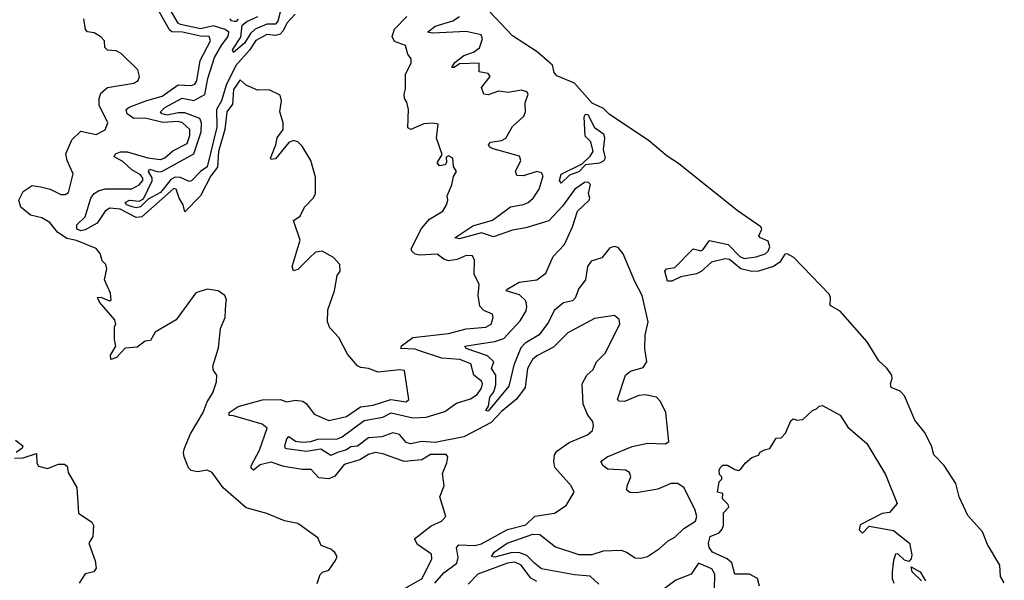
# Model space of a CAD drawing. Extents: x 2293878 to 2522763, y 823964 to 1006972.
# Tile 303 of 407: x 2414889 to 2419336, y 940857 to 943391. Entities that reach past the tile are written whole.
import ezdxf

# ---------------------------------------------------------------- set-up
doc = ezdxf.new("R2010")
doc.units = 0

msp = doc.modelspace()

# ---------------------------------------------------------------- linework, layer by layer
at = {"layer": '0CON20XD'}
for points in [[(2416817.5, 941387.5), (2416823.3, 941415), (2416815.7, 941425.7), (2416745, 941426.4), (2416705, 941401.4), (2416625, 941394.5), (2416528.9, 941428.9), (2416495, 941434.5), (2416465, 941426.2), (2416425, 941401.6), (2416355, 941380), (2416312, 941328), (2416285, 941315.5), (2416240.8, 941320.8), (2416205, 941357.9), (2416165, 941358.1), (2416082, 941372), (2416025, 941391.6), (2415975, 941379.8), (2415944.9, 941354.9), (2415933.9, 941363.9), (2415934.3, 941375), (2415972.7, 941445), (2416006.8, 941545), (2415983.6, 941563.6), (2415855, 941600.9), (2415835, 941601.9), (2415834.7, 941615), (2415875, 941642.6), (2415985, 941672.9), (2416065, 941674.1), (2416095, 941663.3), (2416135, 941670.8), (2416167.6, 941667.6), (2416184.7, 941655), (2416218.9, 941608.9), (2416285, 941580.3), (2416365, 941598), (2416428.5, 941641.5), (2416485, 941648.2), (2416565, 941674.8), (2416635, 941664.5), (2416646, 941675), (2416627.5, 941805), (2416605, 941808), (2416508, 941798), (2416465, 941814), (2416429.2, 941819.2), (2416415, 941826.4), (2416369, 941879), (2416330, 941955), (2416289, 941999), (2416278.9, 942025), (2416280, 942080), (2416311.1, 942165), (2416322.5, 942235), (2416336, 942254), (2416335.4, 942285), (2416306.7, 942316.7), (2416255, 942344.7), (2416225, 942340.4), (2416196, 942314), (2416145, 942262.5), (2416125, 942256.7), (2416120, 942275), (2416155.8, 942395), (2416126.2, 942483.8), (2416155, 942502.5), (2416175.9, 942544.1), (2416215, 942583.8), (2416225.5, 942604.5), (2416225, 942680), (2416204.2, 942755), (2416165, 942820), (2416145, 942838.6), (2416125, 942845.6), (2416104.6, 942835.4), (2416045, 942762.9), (2416025, 942760), (2416021.2, 942765), (2416045.8, 942825), (2416052.3, 942857.7), (2416079.2, 942895), (2416078.8, 942925), (2416063.8, 942975), (2416070.8, 943025), (2416065, 943050), (2416015, 943073.8), (2415962.3, 943072.3), (2415912.5, 943095), (2415885, 943118.8), (2415854.5, 943075), (2415850.3, 943009.7), (2415824.8, 942975), (2415816, 942895), (2415786.8, 942795), (2415783, 942725), (2415751.9, 942685), (2415705.5, 942595), (2415635, 942522.5), (2415627.8, 942555), (2415608.7, 942585), (2415596.4, 942625), (2415585, 942628.1), (2415440.1, 942499.9), (2415415, 942497.6), (2415342.4, 942535), (2415295, 942539.6), (2415274.9, 942525.1), (2415238.2, 942471.8), (2415185, 942441.3), (2415165, 942436.6), (2415147.8, 942445), (2415146.7, 942463.3), (2415185, 942499.6), (2415210.3, 942585), (2415225.5, 942605), (2415245, 942618), (2415275, 942626.7), (2415395, 942626), (2415429.1, 942645), (2415445, 942663.6), (2415445.5, 942675), (2415435, 942690.2), (2415395, 942712.8), (2415355, 942750.4), (2415315, 942770.8), (2415321.8, 942785), (2415344.6, 942794.6), (2415375, 942794.3), (2415467.4, 942767.4), (2415525, 942758.7), (2415545, 942767), (2415581.2, 942798.8), (2415645, 942831.7), (2415657.2, 942867.2), (2415657, 942895), (2415625, 942925.2), (2415605, 942931.6), (2415535, 942926.7), (2415455, 942945.9), (2415405, 942944.2), (2415374.8, 942965), (2415370, 942985), (2415383.8, 942996.2), (2415463.9, 943026.1), (2415533.2, 943045), (2415605, 943096.4), (2415665, 943094.2), (2415680.6, 943099.4), (2415689.2, 943115), (2415703.8, 943206.2), (2415750.7, 943295), (2415745.3, 943315.2), (2415705, 943316.9), (2415625, 943334.9), (2415576.2, 943336.2), (2415565, 943345.3), (2415520.8, 943425)], [(2416133.8, 943416.2), (2416095.4, 943375), (2416079, 943341), (2416065, 943325.9), (2416045, 943320.4), (2416005, 943323.5), (2415955, 943297.4), (2415927.2, 943252.8), (2415865.3, 943184.7), (2415821.2, 943095), (2415800, 943025), (2415777.6, 942985), (2415779.8, 942905), (2415735, 942725.5), (2415705.7, 942705), (2415665, 942662.4), (2415655, 942660.3), (2415615, 942678.6), (2415590.6, 942679.4), (2415570.9, 942669.1), (2415545, 942633.5), (2415525, 942610.6), (2415469.4, 942580.6), (2415434.7, 942545), (2415415, 942540.8), (2415397.3, 942545), (2415371.6, 942555), (2415364.7, 942565), (2415385, 942575.1), (2415429, 942571), (2415448.5, 942581.5), (2415487.7, 942662.3), (2415486.8, 942676.8), (2415471.2, 942705), (2415474.7, 942715), (2415515, 942703), (2415531.2, 942705), (2415675.9, 942785), (2415708.5, 942885), (2415709.4, 942925), (2415702, 942945), (2415635, 942970.4), (2415605, 942970.8), (2415555, 942958.9), (2415530.4, 942965), (2415524.7, 942975), (2415545, 942994.8), (2415623.2, 943036.8), (2415675, 943026.5), (2415725, 943053.5), (2415739.2, 943125), (2415769, 943221), (2415801.9, 943278.1), (2415831.2, 943315), (2415833.1, 943335), (2415816.8, 943346.9), (2415765, 943363.4), (2415705, 943350.4), (2415615, 943370.2), (2415605, 943375.9), (2415563.9, 943445)], [(2416065.3, 943424.7), (2416055.2, 943385), (2416045, 943370.3), (2416005, 943370.7), (2415951.8, 943348.2), (2415930.9, 943329.1), (2415905, 943285.4), (2415855, 943243.6), (2415850, 943255), (2415887.5, 943312.5), (2415894, 943366), (2415915, 943383.6), (2415965, 943405.2)], [(2419335.9, 940845.9), (2419318.2, 940875), (2419315.3, 940925), (2419259.5, 941019.5), (2419236.8, 941076.8), (2419170.5, 941150.5), (2419132.4, 941235), (2419116.7, 941295), (2419065, 941376.9), (2419016.9, 941425), (2419007.3, 941465), (2418975, 941526.2), (2418931.8, 941581.8), (2418885, 941691.5), (2418865, 941711.8), (2418825, 941728.6), (2418821.2, 941745), (2418829.9, 941770.1), (2418827.8, 941785), (2418805, 941816.5), (2418769.6, 941849.6), (2418716.5, 941935), (2418595, 942073.3), (2418548.8, 942098.8), (2418551.4, 942135), (2418545, 942150.9), (2418385, 942316.9), (2418355, 942332.9), (2418345, 942330.8), (2418322.7, 942295), (2418294, 942275), (2418225, 942254.2), (2418195, 942252.5), (2418145.8, 942265), (2418095, 942307.1), (2418075, 942310), (2418013.3, 942295), (2417966.8, 942253.2), (2417945, 942242.5), (2417875, 942228.8), (2417835, 942210), (2417815, 942210), (2417803.3, 942255), (2417810, 942265), (2417848.3, 942271.7), (2417930, 942355), (2417965, 942345.8), (2417975, 942350.8), (2418005, 942393.1), (2418088.5, 942375), (2418141.4, 942321.4), (2418161.7, 942311.7), (2418215, 942319.5), (2418256.5, 942333.5), (2418270, 942345), (2418276.3, 942365), (2418269.6, 942389.6), (2418235.5, 942405), (2418227.3, 942415), (2418240.3, 942445), (2418236.5, 942455), (2418129.3, 942529.3), (2417865, 942740.6), (2417813.9, 942773.9), (2417727, 942847), (2417553, 942963), (2417525, 942989.8), (2417474.4, 943014.4), (2417394.7, 943105), (2417315, 943137.5), (2417303.1, 943153.1), (2417294.7, 943185), (2417285, 943194.7), (2417226.1, 943246.1), (2417115, 943318), (2417009.2, 943429.2)], [(2416233, 940843), (2416246.2, 940883.8), (2416256.4, 940893.6), (2416285, 940903.8), (2416315, 940947.5), (2416322.5, 940965), (2416313, 940983), (2416295, 940997.5), (2416250, 941015), (2416235, 941050), (2416145, 941113.8), (2416085, 941126.2), (2416005, 941158.6), (2415912, 941185), (2415807.5, 941275), (2415758.8, 941345), (2415735, 941355.8), (2415692.3, 941347.7), (2415663.2, 941353.2), (2415651.4, 941365), (2415631.5, 941415), (2415628.2, 941435), (2415633.1, 941455), (2415661.2, 941518.8), (2415717.5, 941615), (2415735.3, 941664.7), (2415761.5, 941705), (2415778.6, 941755), (2415780, 941785), (2415764.2, 941805), (2415761.8, 941825), (2415787.6, 941907.6), (2415795.8, 941995), (2415816.9, 942045), (2415820, 942105), (2415823.3, 942125), (2415816.2, 942145), (2415785, 942166), (2415735, 942172.5), (2415685, 942156.2), (2415595, 942034), (2415500.9, 941979.1), (2415479.3, 941940.7), (2415455, 941937.5), (2415419.3, 941910.7), (2415365, 941906), (2415326.7, 941865), (2415300, 941855), (2415298.8, 941875), (2415323.3, 941915), (2415317.5, 941945), (2415317.5, 942005), (2415322.5, 942015), (2415318.8, 942035), (2415250, 942115), (2415240, 942135), (2415255, 942136.7), (2415295, 942120), (2415302.5, 942125), (2415298.8, 942155), (2415272.5, 942215), (2415283.3, 942265), (2415277.5, 942285), (2415261.7, 942301.7), (2415252.5, 942335), (2415235, 942357.5), (2415145, 942393.8), (2415101.9, 942401.9), (2415060.3, 942430.3), (2415025.8, 942475), (2414988.8, 942495), (2414937.9, 942507.9), (2414893.6, 942543.6), (2414885.3, 942575), (2414904.8, 942615.2), (2414945, 942641.8), (2414984.5, 942635.5), (2415026, 942625), (2415075, 942600.6), (2415095, 942600.8), (2415109.5, 942610.5), (2415131.1, 942695), (2415104, 942754), (2415097.2, 942785), (2415125, 942848.1), (2415165, 942887.1), (2415235, 942872.5), (2415275, 942893.1), (2415286.7, 942925), (2415248.2, 943005), (2415247.3, 943035), (2415255, 943058.6), (2415285.3, 943084.7), (2415405, 943104.5), (2415423.7, 943116.3), (2415430.5, 943135), (2415421.9, 943165), (2415347.8, 943237.8), (2415325, 943250), (2415285, 943253.8), (2415274, 943265), (2415272.5, 943295), (2415255, 943313.3), (2415225, 943331.2), (2415195.7, 943335.7), (2415186.6, 943346.6), (2415178.6, 943395)], [(2415876.2, 943393.8), (2415866.8, 943383.2), (2415857.2, 943382.8), (2415845.3, 943385.3), (2415839.2, 943395)], [(2416763.7, 940843.7), (2416805, 940891.1), (2416863.1, 940935), (2416869.5, 940960.5), (2416861.3, 941005), (2416872.6, 941017.4), (2416945, 941015.2), (2416975, 941021.7), (2417092.7, 941087.3), (2417175, 941107.7), (2417215, 941146.8), (2417305, 941160.6), (2417356.7, 941195), (2417393.3, 941255), (2417380, 941285), (2417306.5, 941366.5), (2417300.9, 941395), (2417304.6, 941425), (2417315, 941440.6), (2417370.1, 941479.9), (2417453.8, 941515), (2417476.2, 941535), (2417481.2, 941555), (2417478, 941575), (2417454.3, 941604.3), (2417433.7, 941653.7), (2417428.8, 941745), (2417450, 941785), (2417479.4, 941810.6), (2417494.6, 941845.4), (2417534.2, 941885), (2417559.2, 941935), (2417598.8, 942015), (2417596.2, 942036.2), (2417575, 942053.8), (2417485, 942040), (2417365, 941975.7), (2417299.7, 941910.3), (2417225, 941871.6), (2417204.7, 941855), (2417183.1, 941815), (2417171.5, 941728.5), (2417133.3, 941676.7), (2417065, 941620.6), (2417018.9, 941571.1), (2416895, 941506.4), (2416765, 941480.4), (2416705, 941484.7), (2416653.6, 941473.6), (2416635, 941480.2), (2416605, 941515.7), (2416575, 941523.9), (2416525, 941506.2), (2416465, 941500.8), (2416415, 941463.1), (2416385, 941460.7), (2416365, 941447.6), (2416324.4, 941435.6), (2416295, 941421.2), (2416249.8, 941449.8), (2416185, 941439.4), (2416095, 941451.5), (2416087.5, 941455), (2416086.9, 941465), (2416095, 941496.7), (2416105, 941507.1), (2416135, 941485.6), (2416168.3, 941481.7), (2416204.2, 941484.2), (2416235, 941494.5), (2416325, 941497.2), (2416345, 941505.2), (2416445, 941579.1), (2416528.6, 941595), (2416566.1, 941613.9), (2416665, 941592.1), (2416725, 941594.1), (2416809.2, 941620.8), (2416861.5, 941658.5), (2416925, 941677.1), (2416955, 941697.3), (2416974.4, 941725), (2416979.6, 941745), (2416975, 941756.7), (2416940.3, 941785), (2416926.7, 941835), (2416876.9, 941855), (2416795, 941861.7), (2416695, 941894.9), (2416675, 941902.1), (2416610.8, 941905), (2416612.9, 941917.1), (2416665.1, 941954.9), (2416825, 941972.8), (2416905, 941993.4), (2416995, 942001.8), (2417018.6, 942015), (2417028, 942045), (2417025, 942060), (2416985, 942077.5), (2416967, 942097), (2416960, 942145), (2416963.6, 942193.6), (2416941.7, 942241.7), (2416943.3, 942305), (2416933.9, 942323.9), (2416905.8, 942325.8), (2416865, 942306.9), (2416825, 942301.9), (2416805, 942308.1), (2416775, 942332.1), (2416695, 942326.6), (2416675, 942331.7), (2416659.7, 942345), (2416657.3, 942355), (2416703.2, 942446.8), (2416739.9, 942490.1), (2416800.8, 942525), (2416816.2, 942555), (2416822.5, 942575), (2416820, 942595), (2416841.2, 942645), (2416848.3, 942681.7), (2416862.5, 942705), (2416848.3, 942728.3), (2416846, 942765), (2416825, 942776.2), (2416815, 942770), (2416816.7, 942745), (2416810, 942735), (2416785, 942730), (2416773.8, 942743.8), (2416797.5, 942782.5), (2416771.2, 942855), (2416779.3, 942919.3), (2416755, 942923.8), (2416715, 942920), (2416655, 942894.3), (2416642.5, 942902.5), (2416645.7, 942985.7), (2416637.7, 943017.7), (2416626.7, 943035), (2416626.2, 943055), (2416631.7, 943078.3), (2416631.2, 943145), (2416657.5, 943195), (2416657.5, 943215), (2416642.5, 943235), (2416631.2, 943275), (2416582.5, 943292.5), (2416571.5, 943315), (2416581.4, 943348.6), (2416638, 943405)], [(2417505, 940840.5), (2417465, 940876.2), (2417395, 940881.8), (2417245, 940909.2), (2417215, 940933.3), (2417179.8, 940969.8), (2417143, 940983), (2417107.9, 940982.1), (2417035, 940961.3), (2417019.2, 940965), (2417031.2, 940985), (2417090, 941025), (2417205.9, 941065.9), (2417238.9, 941065), (2417309.1, 941009.1), (2417415, 940973.9), (2417475, 940973.4), (2417525, 940990.4), (2417605, 940993.2), (2417630, 940985), (2417669.2, 940959.2), (2417695, 940957.4), (2417724.8, 940965.2), (2417778.6, 941001.4), (2417817.9, 941035), (2417848, 941052), (2417889.1, 941090.9), (2417940.7, 941125), (2417947.8, 941145), (2417940.4, 941175), (2417890.6, 941275), (2417862, 941295), (2417829.2, 941295), (2417771.4, 941268.6), (2417675, 941252.1), (2417645, 941253.6), (2417631.8, 941265), (2417633.3, 941285), (2417649.4, 941325), (2417643.8, 941345), (2417625, 941354.8), (2417545, 941360), (2417524.4, 941375), (2417514.4, 941395), (2417541.9, 941415), (2417655, 941461.9), (2417725, 941477.6), (2417806.1, 941473.9), (2417821.1, 941485), (2417806.8, 941615), (2417782.4, 941665), (2417765, 941684.7), (2417713.7, 941696.3), (2417685, 941692.3), (2417620, 941665), (2417597, 941667), (2417588.9, 941675), (2417624.6, 941785), (2417647.2, 941802.8), (2417705, 941819.6), (2417722, 941845), (2417711.8, 941905), (2417714.1, 941965.9), (2417726.7, 942025), (2417700.8, 942145), (2417667.3, 942207.3), (2417615, 942333.3), (2417591.7, 942361.7), (2417575, 942366), (2417555, 942359.5), (2417518.5, 942315), (2417470.4, 942299.6), (2417453.5, 942275), (2417444.8, 942215), (2417413.7, 942176.3), (2417397.8, 942132.2), (2417385, 942121.1), (2417345, 942111.7), (2417302.7, 942077.3), (2417276.7, 942023.3), (2417235, 941966.1), (2417171.6, 941928.4), (2417151.9, 941908.1), (2417121, 941829), (2417098.1, 941735), (2417005, 941622.5), (2416994, 941625), (2417005.8, 941644.2), (2417012.8, 941685), (2417030.8, 941709.1), (2417039.7, 941740.3), (2417039.1, 941785), (2417020.5, 941815), (2417031.1, 941845), (2417001.5, 941871.5), (2416906, 941905), (2416900, 941915), (2416954.8, 941925.2), (2417035, 941936.4), (2417075, 941950.2), (2417149.7, 942030.3), (2417176.7, 942075), (2417180.2, 942095), (2417175, 942120.5), (2417147, 942147), (2417085.6, 942165), (2417092.9, 942175), (2417145, 942204.4), (2417225, 942216), (2417264.8, 942245), (2417298.9, 942321.1), (2417349.8, 942375), (2417385.7, 942455), (2417408.2, 942525), (2417461.4, 942575), (2417464.2, 942585), (2417458, 942605), (2417466.7, 942646.7), (2417456.9, 942656.9), (2417440.6, 942655), (2417396.6, 942625), (2417341.2, 942548.8), (2417278.1, 942481.9), (2417175, 942450.4), (2417115, 942440.4), (2417029.5, 942409.5), (2416975, 942427.7), (2416875, 942400), (2416854, 942405), (2416935, 942459), (2417024.9, 942485.2), (2417105, 942545.9), (2417165, 942555.3), (2417186.1, 942565), (2417208.1, 942585), (2417235.2, 942624.8), (2417253.2, 942685), (2417245, 942698.9), (2417225, 942704.7), (2417165, 942684.8), (2417135, 942687.3), (2417127.8, 942705), (2417153, 942755), (2417145.9, 942775), (2417027.7, 942807.7), (2417011.9, 942815), (2417006.5, 942825), (2417015, 942837.5), (2417065, 942844.8), (2417084.2, 942855.9), (2417115, 942908), (2417165.5, 942954.5), (2417172.7, 942975), (2417172.5, 943015), (2417185.1, 943055), (2417180, 943065), (2417155, 943072.9), (2417095, 943062.7), (2417051.8, 943068.2), (2417005, 943051), (2416984.6, 943055), (2416974.7, 943085.3), (2417014.2, 943135), (2417005, 943147.8), (2416964.4, 943155), (2416964.7, 943194.7), (2416875, 943191.1), (2416850.6, 943175), (2416840.9, 943175), (2416855, 943197.7), (2416895, 943228.8), (2416937.9, 943245), (2416965, 943264.6), (2416978.9, 943305), (2416973.4, 943323.4), (2416905, 943337.9), (2416755, 943330.6), (2416731.4, 943335), (2416765, 943361.9), (2416845, 943385.6), (2416875, 943405.5)], [(2417335, 942652.9), (2417327.7, 942665), (2417335, 942692.9), (2417429.7, 942740.3), (2417466.2, 942773.8), (2417478.8, 942795), (2417468.7, 942838.7), (2417443.2, 942865), (2417437.8, 942952.2), (2417445, 942964.4), (2417455, 942962.5), (2417485, 942903.8), (2417525.2, 942875), (2417529.8, 942855), (2417524.2, 942805), (2417533.5, 942765), (2417526.8, 942753.2), (2417507, 942743), (2417444.2, 942735.8), (2417415, 942702.9), (2417371.5, 942688.5), (2417335, 942652.9)], [(2418230.5, 940830.5), (2418221.2, 940865), (2418185, 940884.4), (2418118.6, 940885), (2418105.8, 940935.8), (2418084.6, 940954.6), (2418017.6, 940985), (2418003.2, 941005), (2417999.5, 941025), (2418007.1, 941055), (2418047.6, 941072.4), (2418061.9, 941088.1), (2418067.9, 941105), (2418067.1, 941162.9), (2418091.7, 941188.3), (2418089.3, 941199.3), (2418062.5, 941225), (2418065, 941250), (2418040, 941255), (2418048.3, 941301.7), (2418060, 941315), (2418060, 941325), (2418050, 941335), (2418047.5, 941355), (2418052.5, 941365), (2418065, 941377.5), (2418085, 941377.5), (2418118.3, 941358.3), (2418135, 941353.3), (2418145, 941357.5), (2418165, 941386.7), (2418195, 941412.5), (2418225, 941422.5), (2418233.6, 941436.4), (2418253, 941447), (2418276.4, 941453.6), (2418305, 941500), (2418328.3, 941501.7), (2418348.3, 941521.7), (2418371.7, 941578.3), (2418382.5, 941587.5), (2418400.7, 941580.7), (2418426.1, 941583.9), (2418470, 941625), (2418488.3, 941631.7), (2418500, 941645), (2418515, 941647.5), (2418595, 941603.3), (2418629.1, 941549.1), (2418714.3, 941475), (2418798.8, 941335), (2418852, 941205), (2418817, 941163), (2418785, 941158.8), (2418685, 941107.5), (2418680, 941085), (2418695, 941070), (2418725, 941102.5), (2418835, 941082.5), (2418908.1, 941025), (2418918.1, 940971.9), (2418915.6, 940954.4), (2418905, 940942.5), (2418885, 940948.8), (2418855, 940976.7), (2418844, 940975), (2418835, 940947.5), (2418829.7, 940895), (2418829.1, 940865), (2418837.3, 940845)], [(2414870.5, 941490.5), (2414902.5, 941465), (2414900, 941455), (2414872.5, 941435)], [(2414865, 941410), (2414905, 941411.2), (2414965, 941430), (2414967, 941387), (2414973.8, 941373.8), (2415015, 941362.5), (2415065, 941382.5), (2415091.7, 941381.7), (2415103, 941373), (2415107.5, 941345), (2415146.4, 941276.4), (2415155, 941160), (2415215, 941120), (2415222.5, 941105), (2415218.8, 941055), (2415202, 941025), (2415230, 940945), (2415235, 940912.5), (2415224.2, 940895.8), (2415185, 940886), (2415156.9, 940845)], [(2416615, 940812.3), (2416706.8, 940865), (2416750.6, 940955), (2416749.2, 940975), (2416685, 941018.5), (2416672.7, 941045), (2416747, 941103), (2416794, 941125), (2416813.8, 941145), (2416786.7, 941235), (2416806.1, 941283.9), (2416799.3, 941340.7), (2416817.5, 941387.5)], [(2417225, 940851.2), (2417196.8, 940866.8), (2417154.3, 940925), (2417125, 940939.9), (2417091.6, 940935), (2416958.9, 940885), (2416915, 940840.3)], [(2418026.5, 940815), (2418028.5, 940885), (2418015, 940908.8), (2417955, 940934), (2417921.2, 940885), (2417852.8, 940857.2), (2417782.9, 940807.1)], [(2418961.2, 940855), (2418920, 940895), (2418915, 940917.5), (2418956.2, 940895), (2418975, 940862.5), (2418980, 940855)]]:
    msp.add_lwpolyline(points, dxfattribs=at)

doc.saveas('drawing.dxf')
